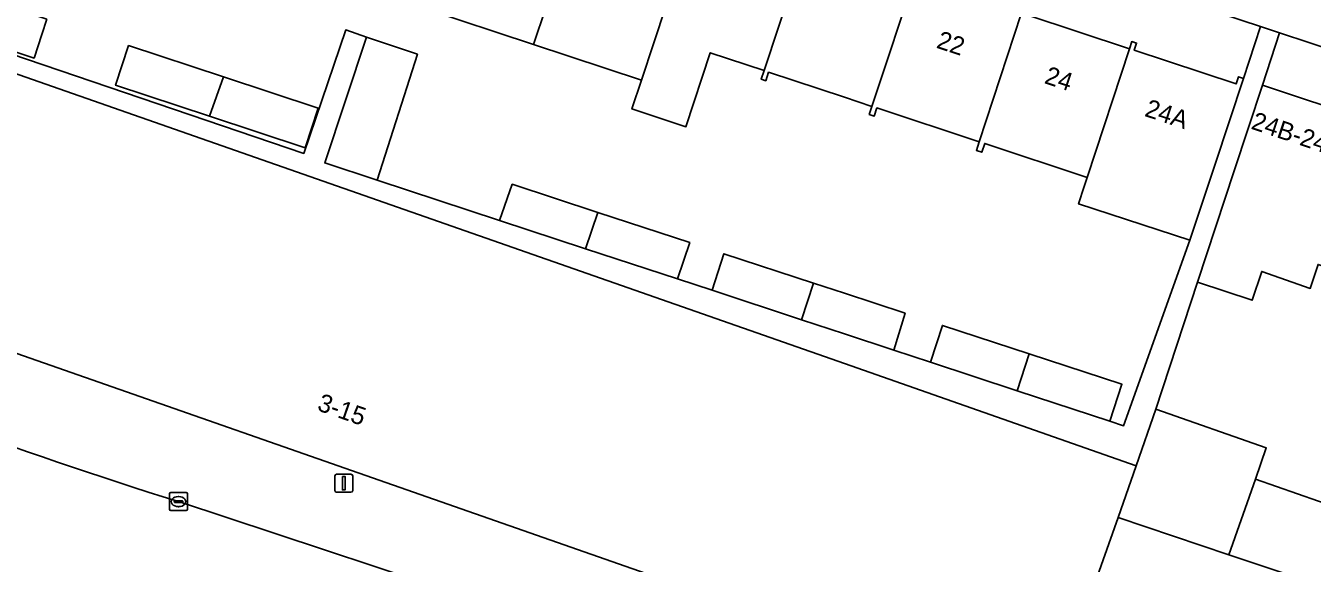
# Model space of a CAD drawing. Extents: x 160554 to 161248, y 385329 to 386506.
# Drawn here: x 160954.7 to 161025.9, y 385832.5 to 385862.3 of the extents above; entities that cross this region are included whole.
import ezdxf

# ---------------------------------------------------------------- set-up
doc = ezdxf.new("R2010")
doc.units = 0
for name, color, linetype in [('IMGEO_Erf', 7, 'Continuous'), ('IMGEO_Kolk', 7, 'Continuous'), ('IMGEO_Lichtmast', 7, 'Continuous'), ('IMGEO_Pand', 7, 'Continuous'), ('IMGEO_Pand_nummerreeks', 7, 'Continuous'), ('IMGEO_Parkeervlak_open', 7, 'Continuous'), ('IMGEO_Rijbaan_lokaal_gesloten', 7, 'Continuous'), ('IMGEO_Voetpad_open', 7, 'Continuous')]:
    doc.layers.add(name, color=color, linetype=linetype)

msp = doc.modelspace()

# ---------------------------------------------------------------- linework, layer by layer
at = {"layer": 'IMGEO_Erf'}
for points in [[(161010.098, 385862.856), (161015.773, 385860.978), (161015.907, 385861.384), (161016.174, 385861.295), (161016.043, 385860.9), (161021.682, 385859.035), (161021.814, 385859.433), (161022.086, 385859.343), (161023.033, 385862.205), (161000, 385869.784)], [(160944.826, 385863.775), (160970.066, 385855.196), (160972.387, 385862.026), (160973.546, 385861.632), (160976.361, 385860.676), (160974.131, 385853.713), (160980.898, 385851.488), (160981.609, 385853.483), (160986.337, 385851.932), (160991.434, 385850.261), (160990.751, 385848.248), (160992.666, 385847.618), (160993.329, 385849.641), (160998.285, 385848.016), (161000, 385847.453), (161003.351, 385846.354), (161002.736, 385844.306), (161004.769, 385843.638), (161005.419, 385845.676), (161010.231, 385844.098), (161015.355, 385842.418), (161014.699, 385840.372), (161015.453, 385840.124), (161019.123, 385850.385), (161012.962, 385852.403), (161013.275, 385853.357), (161013.444, 385853.869), (161007.761, 385855.749), (161007.6, 385855.26), (161007.305, 385855.357), (161007.464, 385855.84), (161001.799, 385857.714), (161001.647, 385857.256), (161001.371, 385857.348), (161001.518, 385857.793), (161000, 385858.296), (160995.799, 385859.685), (160995.644, 385859.216), (160995.394, 385859.299), (160995.552, 385859.777), (160992.573, 385860.762), (160991.219, 385856.669), (160988.231, 385857.658), (160988.756, 385859.245), (160982.788, 385861.219), (160976.645, 385863.252)], [(161024.084, 385861.859), (161023.135, 385858.977), (161028.864, 385857.066), (161030.036, 385856.675), (161035.123, 385854.978), (161040.149, 385853.301), (161037.582, 385845.48), (161039.537, 385844.812), (161042.361, 385853.399)], [(161040.877, 385856.333), (161024.084, 385861.859)]]:
    msp.add_lwpolyline(points, dxfattribs=at)
for points in [[(160955.84, 385862.627), (160955.56, 385861.776), (160955.139, 385860.467), (160949.838, 385862.215), (160950.549, 385864.371)], [(160970.861, 385857.697), (160970.139, 385855.507), (160964.852, 385857.249), (160959.644, 385858.965), (160960.366, 385861.155), (160965.619, 385859.424)], [(161029.751, 385847.814), (161027.245, 385848.69), (161026.222, 385849.048), (161025.787, 385847.728), (161023.102, 385848.667), (161022.575, 385847.066), (161019.54, 385848.066), (161017.243, 385841.04), (161023.352, 385838.905), (161022.748, 385837.175), (161028.571, 385835.139), (161030.754, 385841.392), (161030.626, 385841.437), (161027.86, 385842.404)]]:
    msp.add_lwpolyline(points, close=True, dxfattribs=at)
at = {"layer": 'IMGEO_Kolk'}
for p, q in [((160962.63, 385835.503), (160962.63, 385836.355)), ((160962.705, 385836.429), (160963.557, 385836.429)), ((160963.118, 385836.209), (160963.143, 385836.209)), ((160963.631, 385836.355), (160963.631, 385835.503)), ((160963.557, 385835.429), (160962.705, 385835.429)), ((160962.889, 385835.923), (160962.889, 385835.935)), ((160963.327, 385835.886), (160962.929, 385835.886)), ((160962.932, 385835.972), (160963.33, 385835.972)), ((160963.141, 385835.649), (160963.116, 385835.649)), ((160963.373, 385835.935), (160963.373, 385835.923))]:
    msp.add_line(p, q, dxfattribs=at)
for points in [[(160962.63, 385835.503), (160962.63, 385836.355)], [(160962.705, 385836.429), (160963.557, 385836.429)], [(160963.631, 385836.355), (160963.631, 385835.503)], [(160963.557, 385835.429), (160962.705, 385835.429)]]:
    msp.add_lwpolyline(points, dxfattribs=at)
for centre, radius, start, end in [((160962.707, 385836.353), 0.0765, 91.55205, 178.44795), ((160962.707, 385836.353), 0.0765, 91.55205, 178.44795), ((160963.555, 385836.353), 0.0765, 1.55205, 88.44795), ((160963.555, 385836.353), 0.0765, 1.55205, 88.44795), ((160962.707, 385835.505), 0.0765, 181.55205, 268.44795), ((160962.707, 385835.505), 0.0765, 181.55205, 268.44795), ((160962.929, 385835.932), 0.0403, 85.87752, 175.75265), ((160962.926, 385835.922), 0.0366, 178.93798, 274.71019), ((160963.33, 385835.929), 0.043, 264.86636, 352.45326), ((160963.334, 385835.934), 0.0386, 1.73085, 96.63898), ((160963.555, 385835.505), 0.0765, 271.55205, 358.44795), ((160963.555, 385835.505), 0.0765, 271.55205, 358.44795)]:
    msp.add_arc(centre, radius, start, end, dxfattribs=at)
for centre, major_axis, ratio, start_param, end_param in [((160963.117, 385835.929), (-0.387, 0.002), 0.722429, 4.712389, 7.853982), ((160963.142, 385835.929), (-0.39, 0.002), 0.717154, 1.570796, 4.712389)]:
    msp.add_ellipse(centre, major_axis=major_axis, ratio=ratio, start_param=start_param, end_param=end_param, dxfattribs=at)
at = {"layer": 'IMGEO_Lichtmast'}
for p, q in [((160971.786, 385836.547), (160971.786, 385837.347)), ((160971.786, 385837.347), (160971.786, 385836.547)), ((160971.886, 385837.447), (160972.676, 385837.447)), ((160972.676, 385837.447), (160971.886, 385837.447)), ((160972.776, 385837.347), (160972.776, 385836.547)), ((160972.776, 385836.547), (160972.776, 385837.347)), ((160972.676, 385836.447), (160971.886, 385836.447)), ((160971.886, 385836.447), (160972.676, 385836.447))]:
    msp.add_line(p, q, dxfattribs=at)
msp.add_lwpolyline([(160972.206, 385837.322), (160972.356, 385837.322), (160972.356, 385836.572), (160972.206, 385836.572), (160972.206, 385837.322)], dxfattribs=at)
for centre, start, end in [((160971.886, 385837.347), 90, 180), ((160971.886, 385837.347), 90, 180), ((160972.676, 385837.347), 0, 90), ((160972.676, 385837.347), 360, 90), ((160971.886, 385836.547), 180, 270), ((160971.886, 385836.547), 180, 270), ((160972.676, 385836.547), 270, 0), ((160972.676, 385836.547), 270, 0)]:
    msp.add_arc(centre, 0.1, start, end, dxfattribs=at)
at = {"layer": 'IMGEO_Pand'}
for points in [[(160986.086, 385871.194), (160985.9, 385871.256), (160985.768, 385870.857), (160980.243, 385872.685), (160980.385, 385873.116), (160979.955, 385873.258), (160978.385, 385868.511), (160977.309, 385865.259), (160976.645, 385863.252), (160982.788, 385861.219), (160983.46, 385863.252), (160983.719, 385864.035)], [(160992.065, 385869.251), (160991.922, 385869.298), (160991.772, 385868.846), (160986.147, 385870.707), (160986.286, 385871.128), (160986.086, 385871.194), (160983.719, 385864.035), (160983.46, 385863.252), (160982.788, 385861.219), (160988.756, 385859.245), (160989.438, 385861.308)], [(160998.031, 385867.275), (160997.91, 385867.315), (160997.783, 385866.933), (160992.134, 385868.801), (160992.261, 385869.186), (160992.065, 385869.251), (160989.438, 385861.308), (160988.756, 385859.245), (160988.231, 385857.658), (160991.219, 385856.669), (160992.573, 385860.762), (160995.552, 385859.777)], [(161004.001, 385865.302), (161003.874, 385865.344), (161003.732, 385864.914), (161000, 385866.149), (160998.112, 385866.773), (160998.254, 385867.202), (160998.031, 385867.275), (160995.552, 385859.777), (160995.394, 385859.299), (160995.644, 385859.216), (160995.799, 385859.685), (161000, 385858.296), (161001.518, 385857.793)], [(160944.538, 385862.952), (160944.826, 385863.775), (160944.877, 385863.921), (160939.825, 385865.879), (160939.428, 385864.745), (160937.341, 385865.474), (160935.807, 385861.085), (160935.65, 385860.635), (160934.169, 385856.4), (160932.519, 385851.68), (160932.947, 385851.53), (161000, 385828.117), (161011.302, 385824.17), (161015.15, 385835.043), (161016.153, 385837.917), (161000, 385843.564)], [(161009.785, 385862.921), (161004.105, 385864.8), (161004.245, 385865.222), (161004.001, 385865.302), (161001.518, 385857.793), (161001.371, 385857.348), (161001.647, 385857.256), (161001.799, 385857.714), (161007.464, 385855.84)], [(160955.84, 385862.627), (160950.549, 385864.371), (160949.838, 385862.215), (160955.139, 385860.467), (160955.56, 385861.776)], [(161007.464, 385855.84), (161007.305, 385855.357), (161007.6, 385855.26), (161007.761, 385855.749), (161013.444, 385853.869), (161015.773, 385860.978), (161010.098, 385862.856), (161010.227, 385863.246), (161009.925, 385863.346), (161009.785, 385862.921)], [(160965.619, 385859.424), (160960.366, 385861.155), (160959.644, 385858.965), (160964.852, 385857.249)], [(160973.546, 385861.632), (160971.224, 385854.669), (160974.131, 385853.713), (160976.361, 385860.676)], [(161022.086, 385859.343), (161021.814, 385859.433), (161021.682, 385859.035), (161016.043, 385860.9), (161016.174, 385861.295), (161015.907, 385861.384), (161015.773, 385860.978), (161013.444, 385853.869), (161013.275, 385853.357), (161012.962, 385852.403), (161019.123, 385850.385), (161019.458, 385851.397), (161020.516, 385854.596)], [(160965.619, 385859.424), (160964.852, 385857.249), (160970.139, 385855.507), (160970.861, 385857.697)], [(161030.036, 385856.675), (161028.864, 385857.066), (161023.135, 385858.977), (161021.571, 385854.229), (161019.54, 385848.066), (161022.575, 385847.066), (161023.102, 385848.667), (161025.787, 385847.728), (161026.222, 385849.048), (161027.245, 385848.69)], [(160986.337, 385851.932), (160981.609, 385853.483), (160980.898, 385851.488), (160985.671, 385849.918)], [(160985.671, 385849.918), (160990.751, 385848.248), (160991.434, 385850.261), (160986.337, 385851.932)], [(160998.285, 385848.016), (160993.329, 385849.641), (160992.666, 385847.618), (160997.615, 385845.99)], [(160997.615, 385845.99), (161000, 385845.206), (161002.736, 385844.306), (161003.351, 385846.354), (161000, 385847.453), (160998.285, 385848.016)], [(161010.231, 385844.098), (161005.419, 385845.676), (161004.769, 385843.638), (161009.558, 385842.063)], [(161009.558, 385842.063), (161014.699, 385840.372), (161015.355, 385842.418), (161010.231, 385844.098)], [(161022.748, 385837.175), (161023.352, 385838.905), (161017.243, 385841.04), (161016.153, 385837.917), (161015.15, 385835.043), (161021.286, 385832.99)], [(161028.571, 385835.139), (161022.748, 385837.175), (161021.286, 385832.99), (161024.105, 385832.047), (161027.138, 385831.032)], [(161020.216, 385821.058), (161024.105, 385832.047), (161021.286, 385832.99), (161015.15, 385835.043), (161011.302, 385824.17)]]:
    msp.add_lwpolyline(points, close=True, dxfattribs=at)
at = {"layer": 'IMGEO_Parkeervlak_open'}
for points in [[(160915.236, 385897.491), (160917.76, 385896.647), (160938.382, 385889.832), (160942.621, 385888.413), (160946.661, 385887.12), (160946.704, 385887.32), (161000, 385869.784), (161023.033, 385862.205), (161024.084, 385861.859), (161040.877, 385856.333), (161043.615, 385856.403)], [(161019.795, 385820.06), (161020.216, 385821.058), (161011.302, 385824.17), (161000, 385828.117), (160932.947, 385851.53)], [(160963.127, 385835.929), (160982.091, 385829.674), (161000, 385823.784), (161020.378, 385817.108), (161020.16, 385817.413)]]:
    msp.add_lwpolyline(points, dxfattribs=at)
msp.add_arc((161043.656, 386094.26), 270.592, 246.71981, 252.6862, dxfattribs=at)
at = {"layer": 'IMGEO_Rijbaan_lokaal_gesloten'}
msp.add_lwpolyline([(161021.308, 385816.803), (161020.378, 385817.108), (161000, 385823.784), (160982.091, 385829.674), (160963.127, 385835.929)], dxfattribs=at)
msp.add_arc((161043.656, 386094.26), 270.592, 246.71981, 252.6862, dxfattribs=at)
at = {"layer": 'IMGEO_Voetpad_open'}
msp.add_lwpolyline([(160944.538, 385862.952), (161000, 385843.564), (161016.153, 385837.917), (161017.243, 385841.04), (161019.54, 385848.066), (161021.571, 385854.229), (161023.135, 385858.977), (161024.084, 385861.859), (161023.033, 385862.205), (161022.086, 385859.343), (161020.516, 385854.596), (161019.458, 385851.397), (161019.123, 385850.385), (161015.453, 385840.124), (161014.699, 385840.372), (161009.558, 385842.063), (161004.769, 385843.638), (161002.736, 385844.306), (161000, 385845.206), (160997.615, 385845.99), (160992.666, 385847.618), (160990.751, 385848.248), (160985.671, 385849.918), (160980.898, 385851.488), (160974.131, 385853.713), (160971.224, 385854.669), (160973.546, 385861.632), (160972.387, 385862.026), (160970.066, 385855.196), (160944.826, 385863.775)], dxfattribs=at)

# ---------------------------------------------------------------- texts
at = {"layer": 'IMGEO_Pand_nummerreeks'}
for s, rotation, p in [('22', 341.83151, (161005.037, 385861.049)), ('24', 341.83228, (161011.014, 385859.088)), ('24A', 341.69973, (161016.565, 385857.273)), ('24B-24C', 341.55076, (161022.458, 385856.568)), ('3-15', 340.74862, (160970.756, 385840.997))]:
    msp.add_text(s, height=1, rotation=rotation, dxfattribs=at).set_placement(p)

doc.saveas('drawing.dxf')
